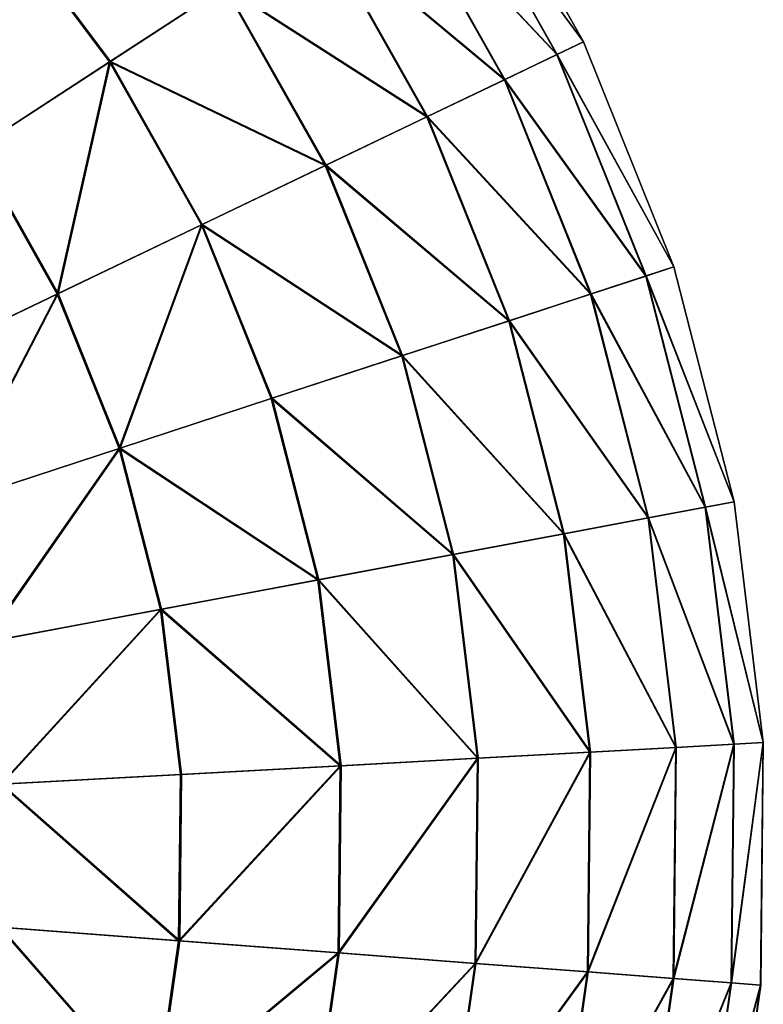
# Model space of a CAD drawing. Header units: millimetres. Extents: x 64 to 3333, y 103 to 3347.
# Tile 209 of 519: x 934 to 954, y 3184 to 3210. Entities that reach past the tile are written whole.
import ezdxf

# ---------------------------------------------------------------- set-up
doc = ezdxf.new("R2010")
doc.units = ezdxf.units.MM
doc.header["$LTSCALE"] = 25.4
doc.layers.get('0').update_dxf_attribs({"true_color": 0xff5454})

# ---------------------------------------------------------------- blocks, each defined once
blk = doc.blocks.new('SPIDER-6785-9743.STL')
at = {"color": 7, "true_color": 0xffffff}
mesh = blk.add_polyface(dxfattribs=at)
corners = [(933.768, 3212.596, 31.316), (939.634, 3210.663, 36.191), (936.67, 3208.729, 31.316), (936.455, 3214.901, 36.191)]
mesh.append_faces([[corners[k] for k in face] for face in [(0, 1, 2), (1, 0, 3)]], dxfattribs={"vtx0": -1, "color": 7})
mesh = blk.add_polyface(dxfattribs=at)
corners = [(939.616, 3210.652, 87.597), (933.749, 3212.579, 92.469), (936.648, 3208.715, 92.469), (936.438, 3214.887, 87.597)]
mesh.append_faces([[corners[k] for k in face] for face in [(0, 1, 2), (1, 0, 3)]], dxfattribs={"vtx0": -1, "color": 7})
mesh = blk.add_polyface(dxfattribs=at)
corners = [(948.872, 3209.232, 64.909), (945.165, 3214.274, 70.885), (948.188, 3208.905, 70.885), (945.8, 3214.688, 64.909)]
mesh.append_faces([[corners[k] for k in face] for face in [(0, 1, 2), (1, 0, 3)]], dxfattribs={"vtx0": -1, "color": 7})
mesh = blk.add_polyface(dxfattribs=at)
corners = [(945.172, 3214.278, 52.908), (948.874, 3209.234, 58.885), (948.195, 3208.908, 52.908), (945.802, 3214.689, 58.885)]
mesh.append_faces([[corners[k] for k in face] for face in [(0, 1, 2), (1, 0, 3)]], dxfattribs={"vtx0": -1, "color": 7})
mesh = blk.add_polyface(dxfattribs=at)
corners = [(948.874, 3209.234, 58.885), (945.8, 3214.688, 64.909), (948.872, 3209.232, 64.909), (945.802, 3214.689, 58.885)]
mesh.append_faces([[corners[k] for k in face] for face in [(0, 1, 2), (1, 0, 3)]], dxfattribs={"vtx0": -1, "color": 7})
mesh = blk.add_polyface(dxfattribs=at)
corners = [(948.188, 3208.905, 70.885), (943.908, 3213.453, 76.72), (946.835, 3208.255, 76.72), (945.165, 3214.274, 70.885)]
mesh.append_faces([[corners[k] for k in face] for face in [(0, 1, 2), (1, 0, 3)]], dxfattribs={"vtx0": -1, "color": 7})
mesh = blk.add_polyface(dxfattribs=at)
corners = [(943.919, 3213.46, 47.072), (948.195, 3208.908, 52.908), (946.846, 3208.261, 47.072), (945.172, 3214.278, 52.908)]
mesh.append_faces([[corners[k] for k in face] for face in [(0, 1, 2), (1, 0, 3)]], dxfattribs={"vtx0": -1, "color": 7})
mesh = blk.add_polyface(dxfattribs=at)
corners = [(946.835, 3208.255, 76.72), (942.049, 3212.24, 82.32), (944.833, 3207.295, 82.32), (943.908, 3213.453, 76.72)]
mesh.append_faces([[corners[k] for k in face] for face in [(0, 1, 2), (1, 0, 3)]], dxfattribs={"vtx0": -1, "color": 7})
mesh = blk.add_polyface(dxfattribs=at)
corners = [(942.063, 3212.249, 41.47), (946.846, 3208.261, 47.072), (944.848, 3207.302, 41.47), (943.919, 3213.46, 47.072)]
mesh.append_faces([[corners[k] for k in face] for face in [(0, 1, 2), (1, 0, 3)]], dxfattribs={"vtx0": -1, "color": 7})
mesh = blk.add_polyface(dxfattribs=at)
corners = [(933.193, 3206.459, 96.858), (933.749, 3212.579, 92.469), (930.617, 3209.892, 96.858), (936.648, 3208.715, 92.469)]
mesh.append_faces([[corners[k] for k in face] for face in [(0, 1, 2), (1, 0, 3)]], dxfattribs={"vtx0": -1, "color": 7})
mesh = blk.add_polyface(dxfattribs=at)
corners = [(933.768, 3212.596, 31.316), (933.217, 3206.475, 26.924), (930.639, 3209.911, 26.924), (936.67, 3208.729, 31.316)]
mesh.append_faces([[corners[k] for k in face] for face in [(0, 1, 2), (1, 0, 3)]], dxfattribs={"vtx0": -1, "color": 7})
mesh = blk.add_polyface(dxfattribs=at)
corners = [(944.833, 3207.295, 82.32), (939.616, 3210.652, 87.597), (942.214, 3206.038, 87.597), (942.049, 3212.24, 82.32)]
mesh.append_faces([[corners[k] for k in face] for face in [(0, 1, 2), (1, 0, 3)]], dxfattribs={"vtx0": -1, "color": 7})
mesh = blk.add_polyface(dxfattribs=at)
corners = [(939.634, 3210.663, 36.191), (944.848, 3207.302, 41.47), (942.233, 3206.047, 36.191), (942.063, 3212.249, 41.47)]
mesh.append_faces([[corners[k] for k in face] for face in [(0, 1, 2), (1, 0, 3)]], dxfattribs={"vtx0": -1, "color": 7})
mesh = blk.add_polyface(dxfattribs=at)
corners = [(942.214, 3206.038, 87.597), (936.648, 3208.715, 92.469), (939.019, 3204.505, 92.469), (939.616, 3210.652, 87.597)]
mesh.append_faces([[corners[k] for k in face] for face in [(0, 1, 2), (1, 0, 3)]], dxfattribs={"vtx0": -1, "color": 7})
mesh = blk.add_polyface(dxfattribs=at)
corners = [(936.67, 3208.729, 31.316), (942.233, 3206.047, 36.191), (939.042, 3204.516, 31.316), (939.634, 3210.663, 36.191)]
mesh.append_faces([[corners[k] for k in face] for face in [(0, 1, 2), (1, 0, 3)]], dxfattribs={"vtx0": -1, "color": 7})
mesh = blk.add_polyface(dxfattribs=at)
corners = [(951.205, 3203.423, 64.909), (948.188, 3208.905, 70.885), (950.485, 3203.187, 70.885), (948.872, 3209.232, 64.909)]
mesh.append_faces([[corners[k] for k in face] for face in [(0, 1, 2), (1, 0, 3)]], dxfattribs={"vtx0": -1, "color": 7})
mesh = blk.add_polyface(dxfattribs=at)
corners = [(948.195, 3208.908, 52.908), (951.207, 3203.424, 58.885), (950.492, 3203.189, 52.908), (948.874, 3209.234, 58.885)]
mesh.append_faces([[corners[k] for k in face] for face in [(0, 1, 2), (1, 0, 3)]], dxfattribs={"vtx0": -1, "color": 7})
mesh = blk.add_polyface(dxfattribs=at)
corners = [(951.207, 3203.424, 58.885), (948.872, 3209.232, 64.909), (951.205, 3203.423, 64.909), (948.874, 3209.234, 58.885)]
mesh.append_faces([[corners[k] for k in face] for face in [(0, 1, 2), (1, 0, 3)]], dxfattribs={"vtx0": -1, "color": 7})
mesh = blk.add_polyface(dxfattribs=at)
corners = [(950.485, 3203.187, 70.885), (946.835, 3208.255, 76.72), (949.058, 3202.72, 76.72), (948.188, 3208.905, 70.885)]
mesh.append_faces([[corners[k] for k in face] for face in [(0, 1, 2), (1, 0, 3)]], dxfattribs={"vtx0": -1, "color": 7})
mesh = blk.add_polyface(dxfattribs=at)
corners = [(946.846, 3208.261, 47.072), (950.492, 3203.189, 52.908), (949.07, 3202.724, 47.072), (948.195, 3208.908, 52.908)]
mesh.append_faces([[corners[k] for k in face] for face in [(0, 1, 2), (1, 0, 3)]], dxfattribs={"vtx0": -1, "color": 7})
mesh = blk.add_polyface(dxfattribs=at)
corners = [(935.298, 3202.72, 96.858), (936.648, 3208.715, 92.469), (933.193, 3206.459, 96.858), (939.019, 3204.505, 92.469)]
mesh.append_faces([[corners[k] for k in face] for face in [(0, 1, 2), (1, 0, 3)]], dxfattribs={"vtx0": -1, "color": 7})
mesh = blk.add_polyface(dxfattribs=at)
corners = [(936.67, 3208.729, 31.316), (935.325, 3202.732, 26.924), (933.217, 3206.475, 26.924), (939.042, 3204.516, 31.316)]
mesh.append_faces([[corners[k] for k in face] for face in [(0, 1, 2), (1, 0, 3)]], dxfattribs={"vtx0": -1, "color": 7})
mesh = blk.add_polyface(dxfattribs=at)
corners = [(949.058, 3202.72, 76.72), (944.833, 3207.295, 82.32), (946.948, 3202.029, 82.32), (946.835, 3208.255, 76.72)]
mesh.append_faces([[corners[k] for k in face] for face in [(0, 1, 2), (1, 0, 3)]], dxfattribs={"vtx0": -1, "color": 7})
mesh = blk.add_polyface(dxfattribs=at)
corners = [(944.848, 3207.302, 41.47), (949.07, 3202.724, 47.072), (946.964, 3202.034, 41.47), (946.846, 3208.261, 47.072)]
mesh.append_faces([[corners[k] for k in face] for face in [(0, 1, 2), (1, 0, 3)]], dxfattribs={"vtx0": -1, "color": 7})
mesh = blk.add_polyface(dxfattribs=at)
corners = [(946.948, 3202.029, 82.32), (942.214, 3206.038, 87.597), (944.187, 3201.125, 87.597), (944.833, 3207.295, 82.32)]
mesh.append_faces([[corners[k] for k in face] for face in [(0, 1, 2), (1, 0, 3)]], dxfattribs={"vtx0": -1, "color": 7})
mesh = blk.add_polyface(dxfattribs=at)
corners = [(942.233, 3206.047, 36.191), (946.964, 3202.034, 41.47), (944.208, 3201.132, 36.191), (944.848, 3207.302, 41.47)]
mesh.append_faces([[corners[k] for k in face] for face in [(0, 1, 2), (1, 0, 3)]], dxfattribs={"vtx0": -1, "color": 7})
mesh = blk.add_polyface(dxfattribs=at)
corners = [(931.111, 3200.711, 100.694), (933.193, 3206.459, 96.858), (929.304, 3203.921, 100.694), (935.298, 3202.72, 96.858)]
mesh.append_faces([[corners[k] for k in face] for face in [(0, 1, 2), (1, 0, 3)]], dxfattribs={"vtx0": -1, "color": 7})
mesh = blk.add_polyface(dxfattribs=at)
corners = [(933.217, 3206.475, 26.924), (931.14, 3200.725, 23.083), (929.331, 3203.938, 23.083), (935.325, 3202.732, 26.924)]
mesh.append_faces([[corners[k] for k in face] for face in [(0, 1, 2), (1, 0, 3)]], dxfattribs={"vtx0": -1, "color": 7})
mesh = blk.add_polyface(dxfattribs=at)
corners = [(944.187, 3201.125, 87.597), (939.019, 3204.505, 92.469), (940.819, 3200.022, 92.469), (942.214, 3206.038, 87.597)]
mesh.append_faces([[corners[k] for k in face] for face in [(0, 1, 2), (1, 0, 3)]], dxfattribs={"vtx0": -1, "color": 7})
mesh = blk.add_polyface(dxfattribs=at)
corners = [(939.042, 3204.516, 31.316), (944.208, 3201.132, 36.191), (940.844, 3200.03, 31.316), (942.233, 3206.047, 36.191)]
mesh.append_faces([[corners[k] for k in face] for face in [(0, 1, 2), (1, 0, 3)]], dxfattribs={"vtx0": -1, "color": 7})
mesh = blk.add_polyface(dxfattribs=at)
corners = [(936.898, 3198.738, 96.858), (939.019, 3204.505, 92.469), (935.298, 3202.72, 96.858), (940.819, 3200.022, 92.469)]
mesh.append_faces([[corners[k] for k in face] for face in [(0, 1, 2), (1, 0, 3)]], dxfattribs={"vtx0": -1, "color": 7})
mesh = blk.add_polyface(dxfattribs=at)
corners = [(939.042, 3204.516, 31.316), (936.926, 3198.747, 26.924), (935.325, 3202.732, 26.924), (940.844, 3200.03, 31.316)]
mesh.append_faces([[corners[k] for k in face] for face in [(0, 1, 2), (1, 0, 3)]], dxfattribs={"vtx0": -1, "color": 7})
mesh = blk.add_polyface(dxfattribs=at)
corners = [(952.76, 3197.358, 64.909), (950.485, 3203.187, 70.885), (952.015, 3197.219, 70.885), (951.205, 3203.423, 64.909)]
mesh.append_faces([[corners[k] for k in face] for face in [(0, 1, 2), (1, 0, 3)]], dxfattribs={"vtx0": -1, "color": 7})
mesh = blk.add_polyface(dxfattribs=at)
corners = [(950.492, 3203.189, 52.908), (952.762, 3197.359, 58.885), (952.023, 3197.22, 52.908), (951.207, 3203.424, 58.885)]
mesh.append_faces([[corners[k] for k in face] for face in [(0, 1, 2), (1, 0, 3)]], dxfattribs={"vtx0": -1, "color": 7})
mesh = blk.add_polyface(dxfattribs=at)
corners = [(952.762, 3197.359, 58.885), (951.205, 3203.423, 64.909), (952.76, 3197.358, 64.909), (951.207, 3203.424, 58.885)]
mesh.append_faces([[corners[k] for k in face] for face in [(0, 1, 2), (1, 0, 3)]], dxfattribs={"vtx0": -1, "color": 7})
mesh = blk.add_polyface(dxfattribs=at)
corners = [(952.015, 3197.219, 70.885), (949.058, 3202.72, 76.72), (950.54, 3196.942, 76.72), (950.485, 3203.187, 70.885)]
mesh.append_faces([[corners[k] for k in face] for face in [(0, 1, 2), (1, 0, 3)]], dxfattribs={"vtx0": -1, "color": 7})
mesh = blk.add_polyface(dxfattribs=at)
corners = [(949.07, 3202.724, 47.072), (952.023, 3197.22, 52.908), (950.552, 3196.944, 47.072), (950.492, 3203.189, 52.908)]
mesh.append_faces([[corners[k] for k in face] for face in [(0, 1, 2), (1, 0, 3)]], dxfattribs={"vtx0": -1, "color": 7})
mesh = blk.add_polyface(dxfattribs=at)
corners = [(932.484, 3197.292, 100.694), (935.298, 3202.72, 96.858), (931.111, 3200.711, 100.694), (936.898, 3198.738, 96.858)]
mesh.append_faces([[corners[k] for k in face] for face in [(0, 1, 2), (1, 0, 3)]], dxfattribs={"vtx0": -1, "color": 7})
mesh = blk.add_polyface(dxfattribs=at)
corners = [(935.325, 3202.732, 26.924), (932.515, 3197.302, 23.083), (931.14, 3200.725, 23.083), (936.926, 3198.747, 26.924)]
mesh.append_faces([[corners[k] for k in face] for face in [(0, 1, 2), (1, 0, 3)]], dxfattribs={"vtx0": -1, "color": 7})
mesh = blk.add_polyface(dxfattribs=at)
corners = [(950.54, 3196.942, 76.72), (946.948, 3202.029, 82.32), (948.358, 3196.532, 82.32), (949.058, 3202.72, 76.72)]
mesh.append_faces([[corners[k] for k in face] for face in [(0, 1, 2), (1, 0, 3)]], dxfattribs={"vtx0": -1, "color": 7})
mesh = blk.add_polyface(dxfattribs=at)
corners = [(946.964, 3202.034, 41.47), (950.552, 3196.944, 47.072), (948.374, 3196.535, 41.47), (949.07, 3202.724, 47.072)]
mesh.append_faces([[corners[k] for k in face] for face in [(0, 1, 2), (1, 0, 3)]], dxfattribs={"vtx0": -1, "color": 7})
mesh = blk.add_polyface(dxfattribs=at)
corners = [(948.358, 3196.532, 82.32), (944.187, 3201.125, 87.597), (945.502, 3195.996, 87.597), (946.948, 3202.029, 82.32)]
mesh.append_faces([[corners[k] for k in face] for face in [(0, 1, 2), (1, 0, 3)]], dxfattribs={"vtx0": -1, "color": 7})
mesh = blk.add_polyface(dxfattribs=at)
corners = [(944.208, 3201.132, 36.191), (948.374, 3196.535, 41.47), (945.523, 3196, 36.191), (946.964, 3202.034, 41.47)]
mesh.append_faces([[corners[k] for k in face] for face in [(0, 1, 2), (1, 0, 3)]], dxfattribs={"vtx0": -1, "color": 7})
mesh = blk.add_polyface(dxfattribs=at)
corners = [(945.502, 3195.996, 87.597), (940.819, 3200.022, 92.469), (942.02, 3195.342, 92.469), (944.187, 3201.125, 87.597)]
mesh.append_faces([[corners[k] for k in face] for face in [(0, 1, 2), (1, 0, 3)]], dxfattribs={"vtx0": -1, "color": 7})
mesh = blk.add_polyface(dxfattribs=at)
corners = [(940.844, 3200.03, 31.316), (945.523, 3196, 36.191), (942.044, 3195.347, 31.316), (944.208, 3201.132, 36.191)]
mesh.append_faces([[corners[k] for k in face] for face in [(0, 1, 2), (1, 0, 3)]], dxfattribs={"vtx0": -1, "color": 7})
mesh = blk.add_polyface(dxfattribs=at)
corners = [(942.02, 3195.342, 92.469), (936.898, 3198.738, 96.858), (937.964, 3194.581, 96.858), (940.819, 3200.022, 92.469)]
mesh.append_faces([[corners[k] for k in face] for face in [(0, 1, 2), (1, 0, 3)]], dxfattribs={"vtx0": -1, "color": 7})
mesh = blk.add_polyface(dxfattribs=at)
corners = [(936.926, 3198.747, 26.924), (942.044, 3195.347, 31.316), (937.992, 3194.586, 26.924), (940.844, 3200.03, 31.316)]
mesh.append_faces([[corners[k] for k in face] for face in [(0, 1, 2), (1, 0, 3)]], dxfattribs={"vtx0": -1, "color": 7})
mesh = blk.add_polyface(dxfattribs=at)
corners = [(933.399, 3193.724, 100.694), (936.898, 3198.738, 96.858), (932.484, 3197.292, 100.694), (937.964, 3194.581, 96.858)]
mesh.append_faces([[corners[k] for k in face] for face in [(0, 1, 2), (1, 0, 3)]], dxfattribs={"vtx0": -1, "color": 7})
mesh = blk.add_polyface(dxfattribs=at)
corners = [(936.926, 3198.747, 26.924), (933.431, 3193.73, 23.083), (932.515, 3197.302, 23.083), (937.992, 3194.586, 26.924)]
mesh.append_faces([[corners[k] for k in face] for face in [(0, 1, 2), (1, 0, 3)]], dxfattribs={"vtx0": -1, "color": 7})
mesh = blk.add_polyface(dxfattribs=at)
corners = [(953.51, 3191.143, 64.909), (952.015, 3197.219, 70.885), (952.754, 3191.102, 70.885), (952.76, 3197.358, 64.909)]
mesh.append_faces([[corners[k] for k in face] for face in [(0, 1, 2), (1, 0, 3)]], dxfattribs={"vtx0": -1, "color": 7})
mesh = blk.add_polyface(dxfattribs=at)
corners = [(952.023, 3197.22, 52.908), (953.513, 3191.143, 58.885), (952.761, 3191.102, 52.908), (952.762, 3197.359, 58.885)]
mesh.append_faces([[corners[k] for k in face] for face in [(0, 1, 2), (1, 0, 3)]], dxfattribs={"vtx0": -1, "color": 7})
mesh = blk.add_polyface(dxfattribs=at)
corners = [(952.762, 3197.359, 58.885), (953.51, 3191.143, 64.909), (953.513, 3191.143, 58.885), (952.76, 3197.358, 64.909)]
mesh.append_faces([[corners[k] for k in face] for face in [(0, 1, 2), (1, 0, 3)]], dxfattribs={"vtx0": -1, "color": 7})
mesh = blk.add_polyface(dxfattribs=at)
corners = [(952.754, 3191.102, 70.885), (950.54, 3196.942, 76.72), (951.255, 3191.02, 76.72), (952.015, 3197.219, 70.885)]
mesh.append_faces([[corners[k] for k in face] for face in [(0, 1, 2), (1, 0, 3)]], dxfattribs={"vtx0": -1, "color": 7})
mesh = blk.add_polyface(dxfattribs=at)
corners = [(950.552, 3196.944, 47.072), (952.761, 3191.102, 52.908), (951.267, 3191.02, 47.072), (952.023, 3197.22, 52.908)]
mesh.append_faces([[corners[k] for k in face] for face in [(0, 1, 2), (1, 0, 3)]], dxfattribs={"vtx0": -1, "color": 7})
mesh = blk.add_polyface(dxfattribs=at)
corners = [(951.255, 3191.02, 76.72), (948.358, 3196.532, 82.32), (949.038, 3190.898, 82.32), (950.54, 3196.942, 76.72)]
mesh.append_faces([[corners[k] for k in face] for face in [(0, 1, 2), (1, 0, 3)]], dxfattribs={"vtx0": -1, "color": 7})
mesh = blk.add_polyface(dxfattribs=at)
corners = [(948.374, 3196.535, 41.47), (951.267, 3191.02, 47.072), (949.055, 3190.899, 41.47), (950.552, 3196.944, 47.072)]
mesh.append_faces([[corners[k] for k in face] for face in [(0, 1, 2), (1, 0, 3)]], dxfattribs={"vtx0": -1, "color": 7})
mesh = blk.add_polyface(dxfattribs=at)
corners = [(949.038, 3190.898, 82.32), (945.502, 3195.996, 87.597), (946.137, 3190.74, 87.597), (948.358, 3196.532, 82.32)]
mesh.append_faces([[corners[k] for k in face] for face in [(0, 1, 2), (1, 0, 3)]], dxfattribs={"vtx0": -1, "color": 7})
mesh = blk.add_polyface(dxfattribs=at)
corners = [(945.523, 3196, 36.191), (949.055, 3190.899, 41.47), (946.158, 3190.741, 36.191), (948.374, 3196.535, 41.47)]
mesh.append_faces([[corners[k] for k in face] for face in [(0, 1, 2), (1, 0, 3)]], dxfattribs={"vtx0": -1, "color": 7})
mesh = blk.add_polyface(dxfattribs=at)
corners = [(946.137, 3190.74, 87.597), (942.02, 3195.342, 92.469), (942.598, 3190.546, 92.469), (945.502, 3195.996, 87.597)]
mesh.append_faces([[corners[k] for k in face] for face in [(0, 1, 2), (1, 0, 3)]], dxfattribs={"vtx0": -1, "color": 7})
mesh = blk.add_polyface(dxfattribs=at)
corners = [(942.044, 3195.347, 31.316), (946.158, 3190.741, 36.191), (942.624, 3190.547, 31.316), (945.523, 3196, 36.191)]
mesh.append_faces([[corners[k] for k in face] for face in [(0, 1, 2), (1, 0, 3)]], dxfattribs={"vtx0": -1, "color": 7})
mesh = blk.add_polyface(dxfattribs=at)
corners = [(942.598, 3190.546, 92.469), (937.964, 3194.581, 96.858), (938.478, 3190.32, 96.858), (942.02, 3195.342, 92.469)]
mesh.append_faces([[corners[k] for k in face] for face in [(0, 1, 2), (1, 0, 3)]], dxfattribs={"vtx0": -1, "color": 7})
mesh = blk.add_polyface(dxfattribs=at)
corners = [(937.992, 3194.586, 26.924), (942.624, 3190.547, 31.316), (938.507, 3190.322, 26.924), (942.044, 3195.347, 31.316)]
mesh.append_faces([[corners[k] for k in face] for face in [(0, 1, 2), (1, 0, 3)]], dxfattribs={"vtx0": -1, "color": 7})
mesh = blk.add_polyface(dxfattribs=at)
corners = [(933.841, 3190.067, 100.694), (937.964, 3194.581, 96.858), (933.399, 3193.724, 100.694), (938.478, 3190.32, 96.858)]
mesh.append_faces([[corners[k] for k in face] for face in [(0, 1, 2), (1, 0, 3)]], dxfattribs={"vtx0": -1, "color": 7})
mesh = blk.add_polyface(dxfattribs=at)
corners = [(937.992, 3194.586, 26.924), (933.873, 3190.068, 23.083), (933.431, 3193.73, 23.083), (938.507, 3190.322, 26.924)]
mesh.append_faces([[corners[k] for k in face] for face in [(0, 1, 2), (1, 0, 3)]], dxfattribs={"vtx0": -1, "color": 7})
mesh = blk.add_polyface(dxfattribs=at)
corners = [(951.255, 3191.02, 76.72), (948.977, 3185.224, 82.32), (951.191, 3185.055, 76.72), (949.038, 3190.898, 82.32)]
mesh.append_faces([[corners[k] for k in face] for face in [(0, 1, 2), (1, 0, 3)]], dxfattribs={"vtx0": -1, "color": 7})
mesh = blk.add_polyface(dxfattribs=at)
corners = [(948.993, 3185.222, 41.47), (951.267, 3191.02, 47.072), (951.203, 3185.054, 47.072), (949.055, 3190.899, 41.47)]
mesh.append_faces([[corners[k] for k in face] for face in [(0, 1, 2), (1, 0, 3)]], dxfattribs={"vtx0": -1, "color": 7})
mesh = blk.add_polyface(dxfattribs=at)
corners = [(952.754, 3191.102, 70.885), (951.191, 3185.055, 76.72), (952.687, 3184.94, 70.885), (951.255, 3191.02, 76.72)]
mesh.append_faces([[corners[k] for k in face] for face in [(0, 1, 2), (1, 0, 3)]], dxfattribs={"vtx0": -1, "color": 7})
mesh = blk.add_polyface(dxfattribs=at)
corners = [(951.203, 3185.054, 47.072), (952.761, 3191.102, 52.908), (952.695, 3184.94, 52.908), (951.267, 3191.02, 47.072)]
mesh.append_faces([[corners[k] for k in face] for face in [(0, 1, 2), (1, 0, 3)]], dxfattribs={"vtx0": -1, "color": 7})
mesh = blk.add_polyface(dxfattribs=at)
corners = [(953.51, 3191.143, 64.909), (952.687, 3184.94, 70.885), (953.443, 3184.883, 64.909), (952.754, 3191.102, 70.885)]
mesh.append_faces([[corners[k] for k in face] for face in [(0, 1, 2), (1, 0, 3)]], dxfattribs={"vtx0": -1, "color": 7})
mesh = blk.add_polyface(dxfattribs=at)
corners = [(952.695, 3184.94, 52.908), (953.513, 3191.143, 58.885), (953.445, 3184.883, 58.885), (952.761, 3191.102, 52.908)]
mesh.append_faces([[corners[k] for k in face] for face in [(0, 1, 2), (1, 0, 3)]], dxfattribs={"vtx0": -1, "color": 7})
mesh = blk.add_polyface(dxfattribs=at)
corners = [(953.513, 3191.143, 58.885), (953.443, 3184.883, 64.909), (953.445, 3184.883, 58.885), (953.51, 3191.143, 64.909)]
mesh.append_faces([[corners[k] for k in face] for face in [(0, 1, 2), (1, 0, 3)]], dxfattribs={"vtx0": -1, "color": 7})
mesh = blk.add_polyface(dxfattribs=at)
corners = [(949.038, 3190.898, 82.32), (946.08, 3185.445, 87.597), (948.977, 3185.224, 82.32), (946.137, 3190.74, 87.597)]
mesh.append_faces([[corners[k] for k in face] for face in [(0, 1, 2), (1, 0, 3)]], dxfattribs={"vtx0": -1, "color": 7})
mesh = blk.add_polyface(dxfattribs=at)
corners = [(946.101, 3185.443, 36.191), (949.055, 3190.899, 41.47), (948.993, 3185.222, 41.47), (946.158, 3190.741, 36.191)]
mesh.append_faces([[corners[k] for k in face] for face in [(0, 1, 2), (1, 0, 3)]], dxfattribs={"vtx0": -1, "color": 7})
mesh = blk.add_polyface(dxfattribs=at)
corners = [(942.598, 3190.546, 92.469), (938.432, 3186.029, 96.858), (942.546, 3185.715, 92.469), (938.478, 3190.32, 96.858)]
mesh.append_faces([[corners[k] for k in face] for face in [(0, 1, 2), (1, 0, 3)]], dxfattribs={"vtx0": -1, "color": 7})
mesh = blk.add_polyface(dxfattribs=at)
corners = [(938.461, 3186.027, 26.924), (942.624, 3190.547, 31.316), (942.572, 3185.713, 31.316), (938.507, 3190.322, 26.924)]
mesh.append_faces([[corners[k] for k in face] for face in [(0, 1, 2), (1, 0, 3)]], dxfattribs={"vtx0": -1, "color": 7})
mesh = blk.add_polyface(dxfattribs=at)
corners = [(946.137, 3190.74, 87.597), (942.546, 3185.715, 92.469), (946.08, 3185.445, 87.597), (942.598, 3190.546, 92.469)]
mesh.append_faces([[corners[k] for k in face] for face in [(0, 1, 2), (1, 0, 3)]], dxfattribs={"vtx0": -1, "color": 7})
mesh = blk.add_polyface(dxfattribs=at)
corners = [(942.572, 3185.713, 31.316), (946.158, 3190.741, 36.191), (946.101, 3185.443, 36.191), (942.624, 3190.547, 31.316)]
mesh.append_faces([[corners[k] for k in face] for face in [(0, 1, 2), (1, 0, 3)]], dxfattribs={"vtx0": -1, "color": 7})
mesh = blk.add_polyface(dxfattribs=at)
corners = [(938.432, 3186.029, 96.858), (933.841, 3190.067, 100.694), (933.801, 3186.383, 100.694), (938.478, 3190.32, 96.858)]
mesh.append_faces([[corners[k] for k in face] for face in [(0, 1, 2), (1, 0, 3)]], dxfattribs={"vtx0": -1, "color": 7})
mesh = blk.add_polyface(dxfattribs=at)
corners = [(933.873, 3190.068, 23.083), (938.461, 3186.027, 26.924), (933.833, 3186.38, 23.083), (938.507, 3190.322, 26.924)]
mesh.append_faces([[corners[k] for k in face] for face in [(0, 1, 2), (1, 0, 3)]], dxfattribs={"vtx0": -1, "color": 7})
mesh = blk.add_polyface(dxfattribs=at)
corners = [(937.826, 3181.781, 96.858), (933.801, 3186.383, 100.694), (933.281, 3182.736, 100.694), (938.432, 3186.029, 96.858)]
mesh.append_faces([[corners[k] for k in face] for face in [(0, 1, 2), (1, 0, 3)]], dxfattribs={"vtx0": -1, "color": 7})
mesh = blk.add_polyface(dxfattribs=at)
corners = [(933.833, 3186.38, 23.083), (937.854, 3181.775, 26.924), (933.312, 3182.729, 23.083), (938.461, 3186.027, 26.924)]
mesh.append_faces([[corners[k] for k in face] for face in [(0, 1, 2), (1, 0, 3)]], dxfattribs={"vtx0": -1, "color": 7})
mesh = blk.add_polyface(dxfattribs=at)
corners = [(942.546, 3185.715, 92.469), (937.826, 3181.781, 96.858), (941.864, 3180.932, 92.469), (938.432, 3186.029, 96.858)]
mesh.append_faces([[corners[k] for k in face] for face in [(0, 1, 2), (1, 0, 3)]], dxfattribs={"vtx0": -1, "color": 7})
mesh = blk.add_polyface(dxfattribs=at)
corners = [(937.854, 3181.775, 26.924), (942.572, 3185.713, 31.316), (941.889, 3180.927, 31.316), (938.461, 3186.027, 26.924)]
mesh.append_faces([[corners[k] for k in face] for face in [(0, 1, 2), (1, 0, 3)]], dxfattribs={"vtx0": -1, "color": 7})
mesh = blk.add_polyface(dxfattribs=at)
corners = [(946.08, 3185.445, 87.597), (941.864, 3180.932, 92.469), (945.332, 3180.203, 87.597), (942.546, 3185.715, 92.469)]
mesh.append_faces([[corners[k] for k in face] for face in [(0, 1, 2), (1, 0, 3)]], dxfattribs={"vtx0": -1, "color": 7})
mesh = blk.add_polyface(dxfattribs=at)
corners = [(941.889, 3180.927, 31.316), (946.101, 3185.443, 36.191), (945.353, 3180.199, 36.191), (942.572, 3185.713, 31.316)]
mesh.append_faces([[corners[k] for k in face] for face in [(0, 1, 2), (1, 0, 3)]], dxfattribs={"vtx0": -1, "color": 7})
mesh = blk.add_polyface(dxfattribs=at)
corners = [(948.977, 3185.224, 82.32), (945.332, 3180.203, 87.597), (948.175, 3179.606, 82.32), (946.08, 3185.445, 87.597)]
mesh.append_faces([[corners[k] for k in face] for face in [(0, 1, 2), (1, 0, 3)]], dxfattribs={"vtx0": -1, "color": 7})
mesh = blk.add_polyface(dxfattribs=at)
corners = [(945.353, 3180.199, 36.191), (948.993, 3185.222, 41.47), (948.192, 3179.603, 41.47), (946.101, 3185.443, 36.191)]
mesh.append_faces([[corners[k] for k in face] for face in [(0, 1, 2), (1, 0, 3)]], dxfattribs={"vtx0": -1, "color": 7})
mesh = blk.add_polyface(dxfattribs=at)
corners = [(951.191, 3185.055, 76.72), (948.175, 3179.606, 82.32), (950.348, 3179.149, 76.72), (948.977, 3185.224, 82.32)]
mesh.append_faces([[corners[k] for k in face] for face in [(0, 1, 2), (1, 0, 3)]], dxfattribs={"vtx0": -1, "color": 7})
mesh = blk.add_polyface(dxfattribs=at)
corners = [(948.192, 3179.603, 41.47), (951.203, 3185.054, 47.072), (950.36, 3179.147, 47.072), (948.993, 3185.222, 41.47)]
mesh.append_faces([[corners[k] for k in face] for face in [(0, 1, 2), (1, 0, 3)]], dxfattribs={"vtx0": -1, "color": 7})
mesh = blk.add_polyface(dxfattribs=at)
corners = [(952.687, 3184.94, 70.885), (950.348, 3179.149, 76.72), (951.817, 3178.841, 70.885), (951.191, 3185.055, 76.72)]
mesh.append_faces([[corners[k] for k in face] for face in [(0, 1, 2), (1, 0, 3)]], dxfattribs={"vtx0": -1, "color": 7})
mesh = blk.add_polyface(dxfattribs=at)
corners = [(950.36, 3179.147, 47.072), (952.695, 3184.94, 52.908), (951.825, 3178.839, 52.908), (951.203, 3185.054, 47.072)]
mesh.append_faces([[corners[k] for k in face] for face in [(0, 1, 2), (1, 0, 3)]], dxfattribs={"vtx0": -1, "color": 7})
mesh = blk.add_polyface(dxfattribs=at)
corners = [(953.443, 3184.883, 64.909), (951.817, 3178.841, 70.885), (952.559, 3178.685, 64.909), (952.687, 3184.94, 70.885)]
mesh.append_faces([[corners[k] for k in face] for face in [(0, 1, 2), (1, 0, 3)]], dxfattribs={"vtx0": -1, "color": 7})
mesh = blk.add_polyface(dxfattribs=at)
corners = [(951.825, 3178.839, 52.908), (953.445, 3184.883, 58.885), (952.561, 3178.684, 58.885), (952.695, 3184.94, 52.908)]
mesh.append_faces([[corners[k] for k in face] for face in [(0, 1, 2), (1, 0, 3)]], dxfattribs={"vtx0": -1, "color": 7})
mesh = blk.add_polyface(dxfattribs=at)
corners = [(953.445, 3184.883, 58.885), (952.559, 3178.685, 64.909), (952.561, 3178.684, 58.885), (953.443, 3184.883, 64.909)]
mesh.append_faces([[corners[k] for k in face] for face in [(0, 1, 2), (1, 0, 3)]], dxfattribs={"vtx0": -1, "color": 7})

msp = doc.modelspace()

# ---------------------------------------------------------------- block references
at = {"color": 250, "true_color": 0x262626}
msp.add_blockref('SPIDER-6785-9743.STL', (0, 0), dxfattribs=at)

doc.saveas('drawing.dxf')
